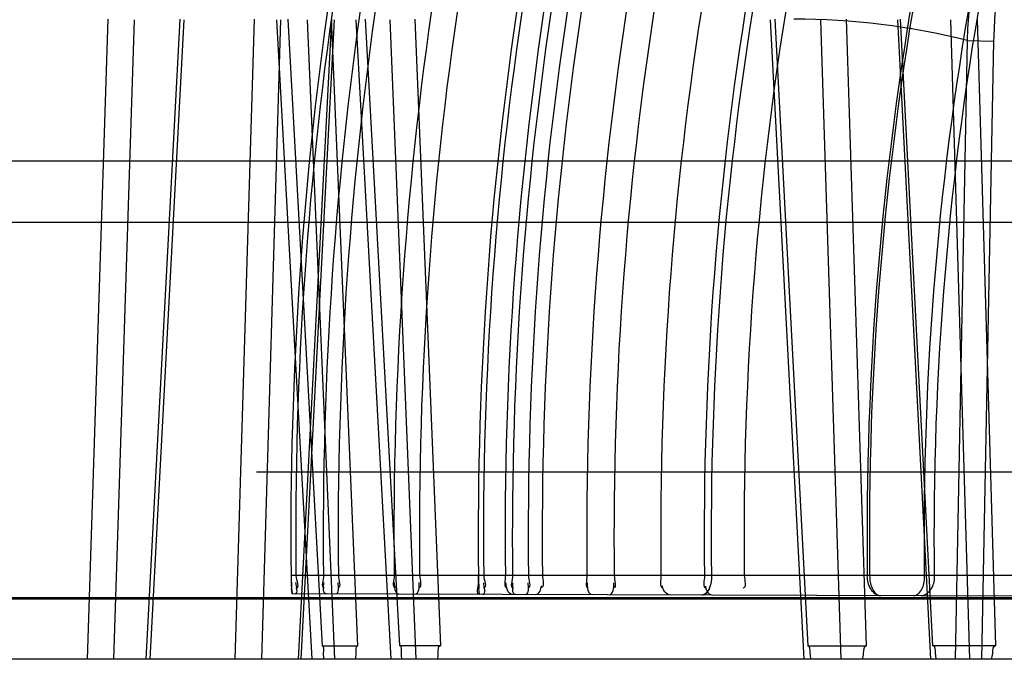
# Model space of a CAD drawing. Header units: millimetres. Extents: x 0 to 297, y 0 to 210.
# Tile 284 of 455: x 142.5583 to 142.6844, y 160.5793 to 160.6613. Entities that reach past the tile are written whole.
import ezdxf

# ---------------------------------------------------------------- set-up
doc = ezdxf.new("R2010")
doc.units = ezdxf.units.MM
doc.header["$LTSCALE"] = 16.335
doc.layers.add('INTFCLR_144815', color=7, linetype='CONTINUOUS')
doc.layers.add('INTFCLR_72935', color=7, linetype='CONTINUOUS')

msp = doc.modelspace()

# ---------------------------------------------------------------- linework, layer by layer
at = {"layer": 'INTFCLR_144815', "color": 9, "linetype": 'Continuous'}
for p, q in [((142.5695536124, 160.6613919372), (142.5669057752, 160.5792984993)), ((142.5729198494, 160.6613082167), (142.5702714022, 160.579298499)), ((142.5744626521, 160.5792984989), (142.5788032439, 160.6613919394)), ((142.5749801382, 160.5792984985), (142.5793128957, 160.6613082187)), ((142.5858666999, 160.5792984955), (142.5883193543, 160.6613919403)), ((142.5892592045, 160.579298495), (142.5917129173, 160.6613082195)), ((142.5957175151, 160.5792984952), (142.5912100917, 160.6613082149)), ((142.5926004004, 160.6613919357), (142.5970143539, 160.5810437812)), ((142.59819826, 160.6613919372), (142.5939378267, 160.5792984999)), ((142.5985334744, 160.6613082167), (142.594281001, 160.5792984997)), ((142.5951030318, 160.6613082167), (142.5985844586, 160.5792984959)), ((142.601600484, 160.5810437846), (142.5981872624, 160.6613919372)), ((142.6013218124, 160.6613082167), (142.605812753, 160.5792984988)), ((142.6069472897, 160.5810437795), (142.6025497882, 160.6613919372)), ((142.6090666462, 160.5792984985), (142.6057401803, 160.6613082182)), ((142.6088907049, 160.661391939), (142.6121524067, 160.5810437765)), ((142.6587678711, 160.5792984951), (142.6544649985, 160.6613082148)), ((142.6550145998, 160.6613919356), (142.6592267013, 160.5810437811)), ((142.6608500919, 160.6613082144), (142.663470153, 160.5792984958)), ((142.6667487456, 160.5810437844), (142.6641780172, 160.6613919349)), ((142.6707427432, 160.6613082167), (142.6749687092, 160.5792984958)), ((142.6752542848, 160.5810437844), (142.6711177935, 160.6613919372)), ((142.6800032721, 160.5792985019), (142.6775790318, 160.6613082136)), ((142.6809287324, 160.6613919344), (142.6833078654, 160.5810437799)), ((142.6796536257, 160.6586525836), (142.6781072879, 160.5792985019)), ((142.6796536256, 160.6586525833), (142.683049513, 160.6585688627)), ((142.683049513, 160.6585688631), (142.6815005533, 160.5792985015)), ((142.4380802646, 160.6432286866), (143.2969475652, 160.643228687)), ((143.2944248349, 160.6352984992), (142.3920142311, 160.6352984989)), ((143.6050345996, 160.5870192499), (142.4377892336, 160.5870192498)), ((142.4597478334, 160.5872286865), (143.5853428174, 160.5872286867)), ((143.6043247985, 160.5792984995), (142.3433546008, 160.579298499))]:
    msp.add_line(p, q, dxfattribs=at)
at = {"layer": 'INTFCLR_144815', "color": 6, "linetype": 'Continuous'}
for p, q in [((142.7539063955, 160.6032984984), (142.588579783, 160.603298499)), ((142.5970143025, 160.5810437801), (142.6016004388, 160.5810437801)), ((142.6121523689, 160.5810437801), (142.6069472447, 160.5810437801)), ((142.659226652, 160.5810437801), (142.6667487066, 160.5810437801)), ((142.6833078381, 160.5810437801), (142.6752542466, 160.5810437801))]:
    msp.add_line(p, q, dxfattribs=at)
at = {"layer": 'INTFCLR_144815', "color": 9, "linetype": 'Continuous'}
for centre, radius, start, end in [((142.6844151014, 160.579298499), 0.12, 3.0000000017, 89.99999998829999), ((142.6574984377, 160.5704257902), 0.0909658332, 75.903574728, 90.0199053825)]:
    msp.add_arc(centre, radius, start, end, dxfattribs=at)
for points, knots in [([(142.7078112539, 160.6969956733), (142.7061034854, 160.6973351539), (142.7034174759, 160.6974221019), (142.7004038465, 160.6967503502), (142.6987078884, 160.6961570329), (142.6961152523, 160.6950182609), (142.6936966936, 160.6933502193), (142.6915356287, 160.6913292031), (142.6900688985, 160.6897885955), (142.6883440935, 160.6876438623), (142.6868071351, 160.6852850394), (142.6856669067, 160.6832501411), (142.6839989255, 160.6799437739), (142.6826596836, 160.6764041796), (142.6816227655, 160.6727234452), (142.6809908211, 160.6701359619), (142.6801017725, 160.6654696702), (142.6797323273, 160.6613890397), (142.6796536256, 160.6586525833)], [0, 0, 0, 0, 0.09771588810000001, 0.1472704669, 0.1727131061, 0.1984371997, 0.3060937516, 0.3349763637, 0.3645291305, 0.4253885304, 0.4891348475, 0.5222846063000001, 0.5562566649, 0.6969275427, 0.733562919, 0.7708730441, 0.8463655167, 1, 1, 1, 1]), ([(142.7092081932, 160.6946835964), (142.7076053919, 160.6950021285), (142.705085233, 160.6950837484), (142.7022590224, 160.6944504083), (142.7006707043, 160.6938911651), (142.6982440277, 160.6928190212), (142.6959834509, 160.6912476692), (142.6939672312, 160.6893452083), (142.6925998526, 160.6878944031), (142.6909944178, 160.6858743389), (142.6895662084, 160.6836538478), (142.6885091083, 160.6817379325), (142.6869646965, 160.6786231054), (142.6857324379, 160.6752894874), (142.6847859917, 160.6718244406), (142.6842116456, 160.6693869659), (142.6834124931, 160.6649891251), (142.6831000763, 160.6611456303), (142.683049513, 160.6585688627)], [0, 0, 0, 0, 0.0976914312, 0.1471743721, 0.1725712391, 0.1982435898, 0.3056783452, 0.3345042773, 0.3640047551, 0.4247766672, 0.4884590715, 0.5215903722, 0.5555516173, 0.6962629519, 0.7329371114, 0.7702971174, 0.8459277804, 1, 1, 1, 1])]:
    msp.add_open_spline(points, degree=3, knots=knots, dxfattribs=at)
at = {"layer": 'INTFCLR_144815', "color": 6, "linetype": 'Continuous'}
for points, knots in [([(142.5972574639, 160.579298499), (142.597241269, 160.5795572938), (142.5971177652, 160.5800203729), (142.5973433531, 160.5810436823), (142.5970143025, 160.5810437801)], [0, 0, 0, 0, 0.4407245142, 1, 1, 1, 1]), ([(142.601283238, 160.579298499), (142.6013077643, 160.5795442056), (142.6014449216, 160.5800170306), (142.6012550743, 160.5810437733), (142.6016004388, 160.5810437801)], [0, 0, 0, 0, 0.4169018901, 1, 1, 1, 1]), ([(142.6072290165, 160.579298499), (142.6072108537, 160.5795441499), (142.6070886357, 160.5800162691), (142.6072913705, 160.5810437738), (142.6069472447, 160.5810437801)], [0, 0, 0, 0, 0.4171777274, 1, 1, 1, 1]), ([(142.6117981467, 160.579298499), (142.6118267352, 160.5795575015), (142.611967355, 160.5800282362), (142.6118179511, 160.5810436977), (142.6121523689, 160.5810437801)], [0, 0, 0, 0, 0.4379470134, 1, 1, 1, 1]), ([(142.659654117, 160.579298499), (142.6596237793, 160.5795576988), (142.6594928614, 160.5800398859), (142.6595671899, 160.5810437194), (142.659226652, 160.5810437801)], [0, 0, 0, 0, 0.4338589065, 1, 1, 1, 1]), ([(142.6662570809, 160.579298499), (142.6662938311, 160.5795446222), (142.6664400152, 160.5800365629), (142.6663907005, 160.5810437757), (142.6667487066, 160.5810437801)], [0, 0, 0, 0, 0.4100659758, 1, 1, 1, 1]), ([(142.6757154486, 160.579298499), (142.6756841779, 160.5795445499), (142.6755514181, 160.5800357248), (142.6756106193, 160.5810437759), (142.6752542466, 160.5810437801)], [0, 0, 0, 0, 0.410372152, 1, 1, 1, 1]), ([(142.6827850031, 160.579298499), (142.6828260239, 160.5795579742), (142.6829745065, 160.5800495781), (142.6829602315, 160.581043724), (142.6833078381, 160.5810437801)], [0, 0, 0, 0, 0.4304372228, 1, 1, 1, 1])]:
    msp.add_open_spline(points, degree=3, knots=knots, dxfattribs=at)
at = {"layer": 'INTFCLR_72935', "color": 9, "linetype": 'Continuous'}
for p, q in [((142.7048183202, 160.5900254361), (142.5930252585, 160.5900254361)), ((142.7029133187, 160.5873297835), (142.593146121, 160.5877129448))]:
    msp.add_line(p, q, dxfattribs=at)
at = {"layer": 'INTFCLR_72935', "color": 7, "linetype": 'Continuous'}
for p, q in [((142.5930252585, 160.5900254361), (142.5930711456, 160.5883894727)), ((142.6170904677, 160.5883301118), (142.6170404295, 160.5900254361)), ((142.593146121, 160.5877129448), (142.5930710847, 160.5883906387)), ((142.5930711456, 160.5883894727), (142.593146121, 160.5877129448)), ((142.6171722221, 160.5876290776), (142.6170904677, 160.5883301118))]:
    msp.add_line(p, q, dxfattribs=at)
at = {"layer": 'INTFCLR_72935', "color": 6, "linetype": 'Continuous'}
for centre, radius, start, end in [((143.0766412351, 160.5952985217), 0.4836447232, 162.3394245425, 180.6246972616), ((143.0764788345, 160.5952977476), 0.4828552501, 162.3094998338, 180.6256268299), ((143.0768139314, 160.595297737), 0.4796636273, 162.1878579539, 180.629788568), ((143.0763112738, 160.5952977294), 0.4772558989, 162.0949601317, 180.6329650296), ((143.076981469, 160.5952977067), 0.4707751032, 161.8399382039, 180.641676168), ((143.0761437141, 160.595297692), 0.4666789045, 161.6748998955, 180.6473068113), ((143.0766463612, 160.5952976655), 0.4596361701, 161.3838828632, 180.6572222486), ((143.0764788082, 160.5952976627), 0.4587999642, 161.3487026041, 180.6584197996), ((143.07714901, 160.5952976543), 0.456698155, 161.259675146, 180.6614490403), ((143.0768139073, 160.5952976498), 0.4554397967, 161.2059583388, 180.6632761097), ((143.0763112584, 160.5952976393), 0.452903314, 161.0967205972, 180.6669896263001), ((143.0759761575, 160.5952976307), 0.4507740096, 161.0040135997, 180.6701393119), ((143.0769814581, 160.5952976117), 0.4460688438, 160.7958298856, 180.6772058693), ((143.0761437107, 160.5952975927), 0.4417436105, 160.6003044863, 180.6838344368), ((143.0773165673, 160.5952975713), 0.4369315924, 160.3779389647, 180.6913632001), ((143.0771489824, 160.5952975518), 0.4311860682, 160.1055143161, 180.7005734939), ((143.0758085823, 160.5952975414), 0.4289489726, 159.9973390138, 180.7042259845), ((143.0759761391, 160.595297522), 0.4249063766, 159.7987755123, 180.7109237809), ((143.0774841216, 160.5952974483), 0.4106546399, 159.0653634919, 180.7355873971), ((143.0773165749, 160.5952974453), 0.4101919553, 159.0406371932, 180.7364167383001), ((143.0758086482, 160.5952973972), 0.4016782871, 158.5747232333, 180.7520192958), ((143.0756348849, 160.595298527), 0.4002302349, 158.4935318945, 180.7549019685)]:
    msp.add_arc(centre, radius, start, end, dxfattribs=at)
at = {"layer": 'INTFCLR_72935', "color": 7, "linetype": 'Continuous'}
for centre, radius, start, end in [((142.6408057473, 160.590547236), 0.0477833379, 180.6256834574, 182.5895083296), ((142.6640987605, 160.5905662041), 0.047061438, 180.6583764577, 182.7246764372), ((142.6047246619, 160.5892742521), 0.0116833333, 180.6284945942, 187.6796973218)]:
    msp.add_arc(centre, radius, start, end, dxfattribs=at)
at = {"layer": 'INTFCLR_72935', "color": 6, "linetype": 'Continuous'}
for points in [[(142.5936523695, 160.5900254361), (142.5936584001, 160.5894732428), (142.5941821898, 160.5883669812), (142.5936299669, 160.5883689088)], [(142.5971792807, 160.5900254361), (142.5971848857, 160.5895156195), (142.5967671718, 160.5885007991), (142.5972770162, 160.5884990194)], [(142.5990844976, 160.5900254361), (142.5990901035, 160.5895180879), (142.5995189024, 160.5885032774), (142.5990115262, 160.5885050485)], [(142.6062358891, 160.5900254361), (142.6062416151, 160.5895142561), (142.6058798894, 160.5885014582), (142.6063910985, 160.5884996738)], [(142.6094945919, 160.5900254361), (142.6095003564, 160.5895153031), (142.6098741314, 160.5884987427), (142.6093639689, 160.5885005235)], [(142.6177091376, 160.5900254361), (142.6177151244, 160.5895045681), (142.6182126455, 160.5884610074), (142.6176917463, 160.5884628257)], [(142.6204812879, 160.5900254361), (142.6204872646, 160.5895078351), (142.6201808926, 160.5884896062), (142.620698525, 160.5884877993)], [(142.6214046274, 160.5900254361), (142.6214107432, 160.5894972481), (142.6209829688, 160.5884461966), (142.6215111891, 160.5884443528)], [(142.6234386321, 160.5900254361), (142.6234447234, 160.5895022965), (142.6238831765, 160.5884560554), (142.6233600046, 160.5884578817)], [(142.6252329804, 160.5900254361), (142.625239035, 160.5895078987), (142.6255574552, 160.5884829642), (142.6250398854, 160.5884847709)], [(142.6309437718, 160.5900254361), (142.6309500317, 160.5894959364), (142.6305835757, 160.5884477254), (142.6311131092, 160.588445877)], [(142.6344315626, 160.5900254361), (142.6344378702, 160.5894970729), (142.6348173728, 160.5884448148), (142.6342889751, 160.5884466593)], [(142.6404167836, 160.5900254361), (142.6404231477, 160.5894981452), (142.640174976, 160.5884712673), (142.6407023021, 160.5884694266)], [(142.6459951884, 160.5900254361), (142.6460017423, 160.5894895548), (142.6456964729, 160.5884371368), (142.6462323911, 160.588435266)], [(142.6511025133, 160.5900254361), (142.6511091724, 160.5894888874), (142.6514275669, 160.5884277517), (142.6508909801, 160.5884296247)], [(142.593543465, 160.5877115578), (142.594025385, 160.5877098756), (142.5936571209, 160.5886713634), (142.5936518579, 160.5891532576)], [(142.5975350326, 160.5876976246), (142.5970400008, 160.5876993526), (142.5972191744, 160.588652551), (142.5972137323, 160.5891475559)], [(142.5987390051, 160.5876934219), (142.5992380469, 160.5876916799), (142.5990723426, 160.5886552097), (142.5990668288, 160.589154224)], [(142.6068443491, 160.5876651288), (142.6063162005, 160.5876669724), (142.6062940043, 160.5886206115), (142.6062880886, 160.5891487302)], [(142.6088926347, 160.5876579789), (142.60942283, 160.5876561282), (142.6094646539, 160.5886142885), (142.6094586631, 160.5891444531)], [(142.6171722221, 160.5876290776), (142.6166774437, 160.5876308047), (142.6170645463, 160.5886143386), (142.6170588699, 160.5891090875)], [(142.6175903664, 160.587627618), (142.6180899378, 160.5876258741), (142.6177143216, 160.5886221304), (142.6177085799, 160.5891216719)], [(142.6213758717, 160.587614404), (142.6207965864, 160.5876164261), (142.6205591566, 160.5885655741), (142.620552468, 160.5891448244)], [(142.6217929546, 160.5876129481), (142.621278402, 160.5876147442), (142.6214481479, 160.5886017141), (142.6214421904, 160.5891162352)], [(142.6230613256, 160.5876085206), (142.6235781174, 160.5876067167), (142.6234250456, 160.588600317), (142.6234190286, 160.5891170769)], [(142.6243382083, 160.5876040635), (142.6247912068, 160.5876024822), (142.625108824, 160.5882741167), (142.6251035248, 160.5887270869)], [(142.631609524, 160.5875786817), (142.6310576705, 160.587580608), (142.6310072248, 160.5885664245), (142.6310007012, 160.5891182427)], [(142.633772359, 160.5875711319), (142.6343266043, 160.5875691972), (142.6343990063, 160.5885597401), (142.6343923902, 160.5891139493)], [(142.6416527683, 160.587543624), (142.6411272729, 160.5875454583), (142.6406172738, 160.588201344), (142.6406109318, 160.5887268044)], [(142.6456444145, 160.5875296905), (142.6461793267, 160.5875278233), (142.6467261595, 160.5881861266), (142.6467195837, 160.5887210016)], [(142.6469779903, 160.5875250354), (142.6465028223, 160.587526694), (142.646164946, 160.58821676), (142.6461591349, 160.5886918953)]]:
    msp.add_open_spline(points, degree=3, dxfattribs=at)
for points, knots in [([(142.646892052, 160.5900254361), (142.6468985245, 160.5894989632), (142.6468259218, 160.5885677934), (142.6460982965, 160.5875281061), (142.6456444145, 160.5875296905)], [0, 0, 0, 0, 0.5370401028, 1, 1, 1, 1]), ([(142.6685307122, 160.5874498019), (142.6680264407, 160.5874515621), (142.6670513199, 160.5883457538), (142.666870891, 160.5894396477), (142.6668633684, 160.5900254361)], [0, 0, 0, 0, 0.4625899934, 1, 1, 1, 1]), ([(142.6671585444, 160.5900254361), (142.6671655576, 160.5894799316), (142.6672744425, 160.5885073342), (142.6680478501, 160.5874514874), (142.6685252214, 160.5874498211)], [0, 0, 0, 0, 0.5333238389, 1, 1, 1, 1]), ([(142.6741650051, 160.5900254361), (142.6741721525, 160.5894810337), (142.6740847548, 160.5884829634), (142.6732734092, 160.5874332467), (142.672782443, 160.5874349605)], [0, 0, 0, 0, 0.5258254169, 1, 1, 1, 1]), ([(142.6754393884, 160.5900254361), (142.6754464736, 160.5894877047), (142.6752993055, 160.5883829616), (142.674306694, 160.5874296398), (142.6737401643, 160.5874316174)], [0, 0, 0, 0, 0.4869805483, 1, 1, 1, 1])]:
    msp.add_open_spline(points, degree=3, knots=knots, dxfattribs=at)

doc.saveas('drawing.dxf')
